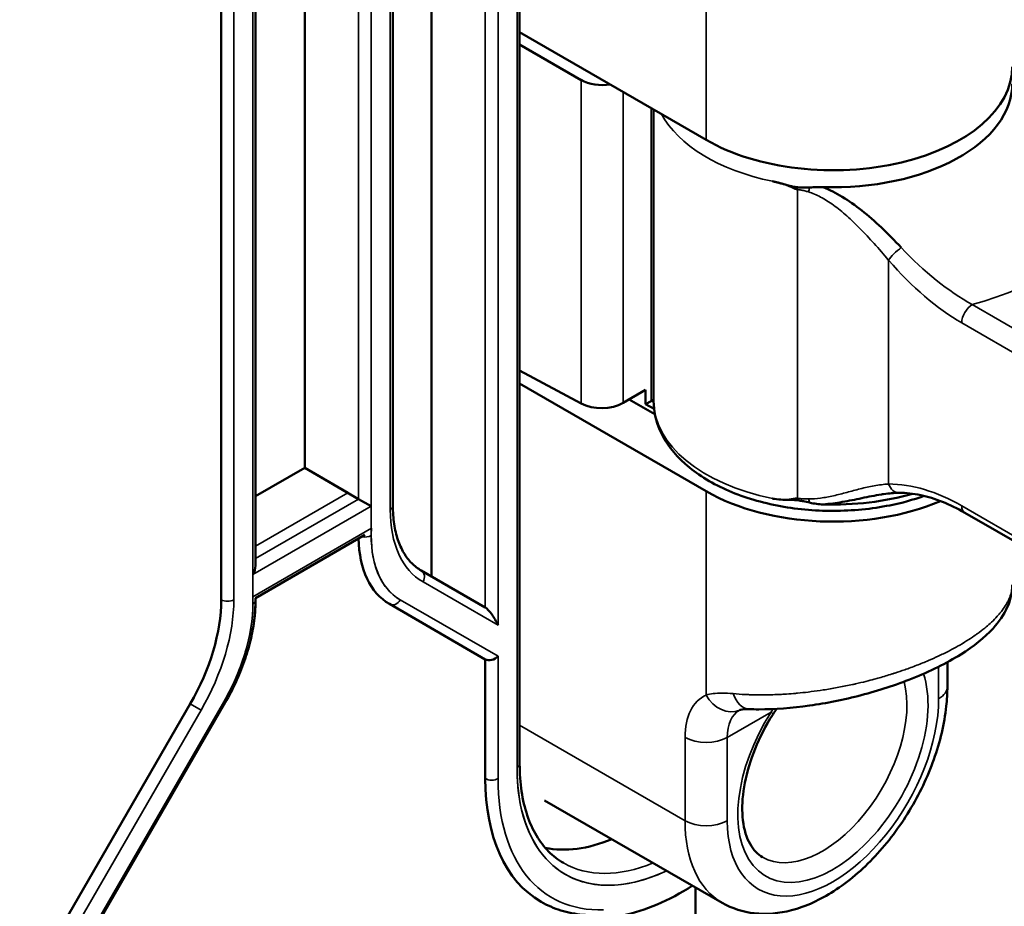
# Model space of a CAD drawing. Header units: millimetres. Extents: x 0 to 14369, y -869 to 2970.
# Tile 591 of 656: x 3604 to 3637, y 1508 to 1538. Entities that reach past the tile are written whole.
import ezdxf

# ---------------------------------------------------------------- set-up
doc = ezdxf.new("R2010")
doc.units = ezdxf.units.MM
doc.header["$LTSCALE"] = 10
doc.layers.add('Sichtbar (ISO)', color=7, linetype='Continuous', lineweight=50)
doc.layers.add('Sichtbar schmal (ISO)', color=7, linetype='Continuous', lineweight=35)

msp = doc.modelspace()

# ---------------------------------------------------------------- linework, layer by layer
at = {"layer": 'Sichtbar (ISO)'}
for p, q in [((3617.979, 1519.118), (3617.979, 1548.013)), ((3617.979, 1548.013), (3617.979, 1519.118)), ((3620.931, 1547.462), (3620.931, 1512.843)), ((3620.931, 1547.462), (3620.931, 1512.843)), ((3616.688, 1546.171), (3616.688, 1521.483)), ((3616.688, 1546.171), (3616.688, 1521.483)), ((3613.737, 1543.821), (3613.737, 1522.751)), ((3613.737, 1522.751), (3613.737, 1543.821)), ((3610.944, 1543.027), (3610.944, 1518.339)), ((3612.092, 1519.475), (3612.092, 1542.871)), ((3612.092, 1519.475), (3612.092, 1542.871)), ((3627.172, 1533.725), (3620.931, 1537.328)), ((3620.931, 1536.92), (3622.991, 1535.73)), ((3622.991, 1535.73), (3620.931, 1536.92)), ((3625.414, 1534.739), (3625.414, 1524.988)), ((3631.658, 1531.858), (3631.658, 1531.858)), ((3631.658, 1531.858), (3631.658, 1531.858)), ((3632.598, 1530.468), (3632.598, 1530.471)), ((3632.598, 1530.468), (3632.598, 1530.471)), ((3633.139, 1529.862), (3633.139, 1529.862)), ((3633.139, 1529.862), (3633.139, 1529.862)), ((3635.823, 1528.362), (3635.823, 1528.362)), ((3635.823, 1528.362), (3635.823, 1528.362)), ((3620.931, 1526.011), (3622.991, 1524.904)), ((3622.991, 1524.904), (3620.931, 1526.011)), ((3620.931, 1525.57), (3627.172, 1521.967)), ((3624.393, 1524.925), (3625.147, 1525.36)), ((3625.147, 1525.36), (3624.393, 1524.925)), ((3625.147, 1525.36), (3625.147, 1524.881)), ((3625.147, 1524.881), (3625.147, 1525.36)), ((3625.456, 1524.55), (3624.6, 1525.044)), ((3625.329, 1524.986), (3625.147, 1524.881)), ((3625.147, 1524.881), (3625.329, 1524.986)), ((3625.147, 1524.881), (3625.429, 1524.724)), ((3625.429, 1524.724), (3625.147, 1524.881)), ((3612.092, 1521.802), (3613.737, 1522.751)), ((3613.737, 1522.751), (3612.092, 1521.802)), ((3615.186, 1521.914), (3613.737, 1522.751)), ((3613.737, 1522.751), (3615.54, 1521.71)), ((3615.964, 1521.465), (3615.54, 1521.71)), ((3635.827, 1521.251), (3643.327, 1516.921)), ((3612.092, 1518.394), (3615.752, 1520.507)), ((3619.782, 1518.077), (3617.636, 1519.316)), ((3617.636, 1519.316), (3619.782, 1518.077)), ((3612.092, 1518.322), (3612.092, 1518.394)), ((3616.575, 1518.197), (3619.782, 1516.345)), ((3616.575, 1518.197), (3619.782, 1516.345)), ((3619.782, 1516.345), (3619.782, 1512.353)), ((3635.243, 1515.435), (3635.243, 1516.25)), ((3609.908, 1514.855), (3604.201, 1504.97)), ((3605.371, 1505.011), (3611.078, 1514.896)), ((3605.371, 1505.011), (3611.078, 1514.896)), ((3621.767, 1511.627), (3627.707, 1508.198)), ((3626.818, 1496.036), (3626.818, 1508.711)), ((3626.818, 1508.711), (3626.818, 1496.036))]:
    msp.add_line(p, q, dxfattribs=at)
for centre, major_axis, ratio, start_param, end_param in [((3631.414, 1536.174), (6, 0), 0.57735, 3.926991, 6.283185), ((3623.686, 1536.146), (-1, 0.015), 0.587337, 0.811888, 1.858998), ((3623.686, 1536.146), (1, -0.015), 0.587337, 3.953481, 5.00059), ((3631.414, 1535.603), (6, 0), 0.57735, 4.65774, 6.283185), ((3623.686, 1525.319), (1, 0.015), 0.567188, 3.936017, 5.48936), ((3623.686, 1525.319), (-1, -0.015), 0.567188, 0.794424, 2.347767), ((3624.622, 1525.394), (-1, 0), 0.57735, 2.356194, 2.485121), ((3624.622, 1525.394), (1, 0), 0.57735, 5.497787, 5.626713), ((3631.414, 1524.417), (6, 0), 0.57735, 3.926991, 5.354557), ((3631.414, 1524.988), (-6, 0), 0.57735, 1.51639, 2.031039), ((3633.63, 1522.416), (-0.002, -0.5), 0.773951, 6.28269, 6.283185), ((3619.075, 1522.527), (-2.5, -4.33), 0.57735, 5.522643, 6.283185), ((3611.792, 1519.302), (0.212, 0.367), 0.57735, 4.712389, 5.497787), ((3607.408, 1516.298), (-2.5, -4.33), 0.57735, 1.570796, 2.356194), ((3619.995, 1517.608), (0.277, -0.48), 0.239146, 1.178097, 2.748894), ((3619.995, 1517.608), (0.277, -0.48), 0.239146, 1.178097, 2.748894), ((3619.995, 1516.569), (0.277, 0.16), 0.717439, 3.534292, 5.105088), ((3619.995, 1516.569), (0.277, 0.16), 0.717439, 3.534292, 5.105088), ((3626.146, 1516.027), (-4.5, -7.794), 0.57735, 5.497787, 6.283185), ((3624.767, 1516.823), (-3.75, -6.495), 0.57735, 0.188722, 0.643501), ((3626.358, 1515.905), (4.5, 7.794), 0.57735, 3.610629, 3.982661), ((3626.358, 1515.905), (-4.5, -7.794), 0.57735, 0.469036, 0.841069)]:
    msp.add_ellipse(centre, major_axis=major_axis, ratio=ratio, start_param=start_param, end_param=end_param, dxfattribs=at)
for points in [[(3629.386, 1532.342), (3629.481, 1532.323), (3629.668, 1532.275), (3629.955, 1532.188), (3630.13, 1532.099), (3630.224, 1532.067)], [(3633.702, 1530.121), (3633.477, 1530.358), (3633.036, 1530.807), (3632.378, 1531.383), (3631.722, 1531.839), (3631.301, 1532.057), (3631.087, 1532.144)], [(3633.628, 1521.916), (3633.469, 1521.917), (3633.295, 1521.901), (3633.11, 1521.873)], [(3630.224, 1521.733), (3630.13, 1521.723), (3629.955, 1521.68), (3629.668, 1521.685), (3629.481, 1521.708), (3629.386, 1521.728)], [(3629.386, 1521.728), (3629.409, 1521.723), (3629.432, 1521.719), (3629.455, 1521.715)], [(3629.53, 1514.689), (3629.489, 1514.632), (3629.449, 1514.573), (3629.411, 1514.514)]]:
    msp.add_open_spline(points, degree=3, dxfattribs=at)
for points, knots in [([(3630.634, 1532.135), (3630.563, 1532.132), (3630.496, 1532.13), (3630.38, 1532.13), (3630.334, 1532.132), (3630.249, 1532.138), (3630.213, 1532.143), (3630.126, 1532.155), (3630.078, 1532.165), (3629.889, 1532.207), (3629.749, 1532.252), (3629.54, 1532.307), (3629.494, 1532.318), (3629.449, 1532.329)], [-0.1466294, -0.1466294, -0.1466294, -0.1466294, -0.1215498, -0.1215498, -0.104217, -0.104217, -0.0907804, -0.0907804, -0.0727387, -0.0727387, -0.0210866, -0.0210866, -0.0066594, -0.0066594, -0.0066594, -0.0066594]), ([(3631.087, 1532.144), (3631.012, 1532.146), (3630.939, 1532.146), (3630.787, 1532.143), (3630.712, 1532.139), (3630.634, 1532.135)], [-0.04601307, -0.04601307, -0.04601307, -0.04601307, -0.02379196, -0.02379196, -0.00003084, -0.00003084, -0.00003084, -0.00003084]), ([(3634.463, 1521.812), (3634.1, 1521.683), (3633.716, 1521.578), (3632.709, 1521.376), (3632.069, 1521.314), (3630.79, 1521.312), (3630.151, 1521.372), (3628.934, 1521.612), (3628.355, 1521.791), (3627.312, 1522.259), (3626.849, 1522.548), (3626.098, 1523.215), (3625.806, 1523.594), (3625.487, 1524.321), (3625.414, 1524.654), (3625.414, 1524.988)], [1.80477, 1.80477, 1.80477, 1.80477, 2.021753, 2.021753, 2.353778, 2.353778, 2.684684, 2.684684, 3.016672, 3.016672, 3.350844, 3.350844, 3.678958, 3.678958, 3.926991, 3.926991, 3.926991, 3.926991]), ([(3631.087, 1521.529), (3631.301, 1521.545), (3631.722, 1521.602), (3632.378, 1521.738), (3632.841, 1521.834), (3633.085, 1521.871), (3633.109, 1521.875)], [0, 0, 0, 0, 0.25, 0.5, 0.75, 0.7774168, 0.7774168, 0.7774168, 0.7774168]), ([(3635.827, 1521.251), (3635.321, 1521.543), (3634.817, 1521.739), (3634.102, 1521.89), (3633.859, 1521.916), (3633.628, 1521.916)], [0, 0, 0, 0, 0.2204353, 0.2204353, 0.3400858, 0.3400858, 0.3400858, 0.3400858]), ([(3629.771, 1521.685), (3629.86, 1521.682), (3629.944, 1521.683), (3630.077, 1521.679), (3630.126, 1521.677), (3630.212, 1521.669), (3630.249, 1521.665), (3630.333, 1521.652), (3630.38, 1521.643), (3630.496, 1521.619), (3630.563, 1521.603), (3630.634, 1521.588)], [-0.0911839, -0.0911839, -0.0911839, -0.0911839, -0.06425694, -0.06425694, -0.04856013, -0.04856013, -0.03688952, -0.03688952, -0.02185801, -0.02185801, -0.00002354, -0.00002354, -0.00002354, -0.00002354]), ([(3630.634, 1521.588), (3630.712, 1521.571), (3630.787, 1521.557), (3630.939, 1521.538), (3631.012, 1521.531), (3631.087, 1521.529)], [-0.04604179, -0.04604179, -0.04604179, -0.04604179, -0.02227151, -0.02227151, -0.00001265, -0.00001265, -0.00001265, -0.00001265]), ([(3616.688, 1521.483), (3616.688, 1521.27), (3616.703, 1521.067), (3616.759, 1520.686), (3616.802, 1520.509), (3616.911, 1520.185), (3616.977, 1520.038), (3617.132, 1519.776), (3617.22, 1519.662), (3617.415, 1519.465), (3617.521, 1519.383), (3617.636, 1519.316)], [3.1415927, 3.1415927, 3.1415927, 3.1415927, 3.2986723, 3.2986723, 3.4557519, 3.4557519, 3.6128316, 3.6128316, 3.7699112, 3.7699112, 3.9269908, 3.9269908, 3.9269908, 3.9269908]), ([(3616.688, 1521.483), (3616.688, 1521.27), (3616.703, 1521.067), (3616.759, 1520.686), (3616.802, 1520.509), (3616.911, 1520.185), (3616.977, 1520.038), (3617.132, 1519.776), (3617.22, 1519.662), (3617.415, 1519.465), (3617.521, 1519.383), (3617.636, 1519.316)], [3.1415927, 3.1415927, 3.1415927, 3.1415927, 3.2986723, 3.2986723, 3.4557519, 3.4557519, 3.6128316, 3.6128316, 3.7699112, 3.7699112, 3.9269908, 3.9269908, 3.9269908, 3.9269908]), ([(3637.414, 1518.838), (3637.414, 1518.575), (3637.351, 1518.318), (3637.133, 1517.829), (3636.969, 1517.597), (3636.486, 1517.067), (3636.121, 1516.779), (3635.222, 1516.217), (3634.661, 1515.94), (3633.523, 1515.488), (3632.941, 1515.298), (3631.783, 1514.996), (3631.194, 1514.878), (3630.038, 1514.715), (3629.462, 1514.672), (3628.82, 1514.672), (3628.709, 1514.673), (3628.6, 1514.677)], [0, 0, 0, 0, 0.114508, 0.114508, 0.241433, 0.241433, 0.426078, 0.426078, 0.628566, 0.628566, 0.809259, 0.809259, 0.987663, 0.987663, 1.175049, 1.175049, 1.215109, 1.215109, 1.215109, 1.215109]), ([(3612.092, 1518.322), (3612.092, 1518.107), (3612.077, 1517.886), (3612.02, 1517.434), (3611.977, 1517.204), (3611.865, 1516.739), (3611.795, 1516.505), (3611.631, 1516.037), (3611.536, 1515.804), (3611.324, 1515.344), (3611.206, 1515.117), (3611.078, 1514.896)], [0, 0, 0, 0, 0.1570796, 0.1570796, 0.3141593, 0.3141593, 0.4712389, 0.4712389, 0.6283185, 0.6283185, 0.7853982, 0.7853982, 0.7853982, 0.7853982]), ([(3612.092, 1518.322), (3612.092, 1518.126), (3612.08, 1517.925), (3612.029, 1517.49), (3611.988, 1517.255), (3611.876, 1516.781), (3611.807, 1516.541), (3611.641, 1516.063), (3611.545, 1515.825), (3611.329, 1515.354), (3611.209, 1515.122), (3611.078, 1514.896)], [6.2831853, 6.2831853, 6.2831853, 6.2831853, 6.4262655, 6.4262655, 6.586845, 6.586845, 6.7474245, 6.7474245, 6.908004, 6.908004, 7.0685835, 7.0685835, 7.0685835, 7.0685835]), ([(3627.707, 1508.198), (3628.036, 1508.008), (3628.405, 1507.891), (3629.194, 1507.802), (3629.615, 1507.842), (3630.514, 1508.077), (3630.99, 1508.298), (3631.935, 1508.905), (3632.401, 1509.303), (3633.254, 1510.217), (3633.641, 1510.732), (3634.304, 1511.828), (3634.581, 1512.409), (3635, 1513.589), (3635.143, 1514.189), (3635.23, 1514.996), (3635.243, 1515.217), (3635.243, 1515.435)], [3.926991, 3.926991, 3.926991, 3.926991, 4.173567, 4.173567, 4.444852, 4.444852, 4.768405, 4.768405, 5.116735, 5.116735, 5.462757, 5.462757, 5.806032, 5.806032, 6.151161, 6.151161, 6.283185, 6.283185, 6.283185, 6.283185]), ([(3628.6, 1514.677), (3628.504, 1514.681), (3628.425, 1514.676), (3628.328, 1514.662), (3628.304, 1514.653), (3628.295, 1514.65), (3628.294, 1514.649), (3628.293, 1514.649)], [0, 0, 0, 0, 0.04461366, 0.04461366, 0.0841308, 0.0841308, 0.09134393, 0.09134393, 0.09134393, 0.09134393]), ([(3628.293, 1514.649), (3628.293, 1514.649), (3628.293, 1514.649), (3628.293, 1514.649), (3628.293, 1514.649), (3628.293, 1514.649), (3628.293, 1514.649), (3628.293, 1514.649), (3628.293, 1514.649), (3628.293, 1514.649), (3628.293, 1514.649), (3628.293, 1514.649)], [2.30052398, 2.30052398, 2.30052398, 2.30052398, 2.31165808, 2.31165808, 2.32279219, 2.32279219, 2.33392629, 2.33392629, 2.34506039, 2.34506039, 2.35619449, 2.35619449, 2.35619449, 2.35619449]), ([(3629.061, 1509.726), (3628.896, 1509.821), (3628.755, 1509.963), (3628.524, 1510.373), (3628.438, 1510.641), (3628.366, 1511.254), (3628.372, 1511.587), (3628.471, 1512.302), (3628.565, 1512.682), (3628.838, 1513.452), (3629.017, 1513.842), (3629.287, 1514.315), (3629.348, 1514.415), (3629.411, 1514.514)], [2.356194, 2.356194, 2.356194, 2.356194, 2.685647, 2.685647, 3.0151, 3.0151, 3.314598, 3.314598, 3.615426, 3.615426, 3.919871, 3.919871, 4.003458, 4.003458, 4.003458, 4.003458]), ([(3620.931, 1512.843), (3620.931, 1512.523), (3620.953, 1512.217), (3621.038, 1511.643), (3621.102, 1511.374), (3621.268, 1510.879), (3621.371, 1510.653), (3621.61, 1510.25), (3621.746, 1510.072), (3622.049, 1509.765), (3622.216, 1509.636), (3622.396, 1509.532)], [3.1415927, 3.1415927, 3.1415927, 3.1415927, 3.2986723, 3.2986723, 3.4557519, 3.4557519, 3.6128316, 3.6128316, 3.7699112, 3.7699112, 3.9269908, 3.9269908, 3.9269908, 3.9269908]), ([(3620.931, 1512.843), (3620.931, 1512.523), (3620.953, 1512.217), (3621.038, 1511.643), (3621.102, 1511.374), (3621.268, 1510.879), (3621.371, 1510.653), (3621.61, 1510.25), (3621.746, 1510.072), (3622.049, 1509.765), (3622.216, 1509.636), (3622.396, 1509.532)], [3.1415927, 3.1415927, 3.1415927, 3.1415927, 3.2986723, 3.2986723, 3.4557519, 3.4557519, 3.6128316, 3.6128316, 3.7699112, 3.7699112, 3.9269908, 3.9269908, 3.9269908, 3.9269908]), ([(3621.646, 1508.233), (3621.751, 1508.173), (3621.859, 1508.118), (3622.081, 1508.021), (3622.195, 1507.979), (3622.428, 1507.907), (3622.548, 1507.877), (3622.791, 1507.83), (3622.915, 1507.812), (3623.167, 1507.79), (3623.295, 1507.784), (3623.425, 1507.785)], [3.9269908, 3.9269908, 3.9269908, 3.9269908, 3.9923302, 3.9923302, 4.0576695, 4.0576695, 4.1230089, 4.1230089, 4.1883483, 4.1883483, 4.2536876, 4.2536876, 4.2536876, 4.2536876]), ([(3621.646, 1508.233), (3621.751, 1508.173), (3621.859, 1508.118), (3622.081, 1508.021), (3622.195, 1507.979), (3622.428, 1507.907), (3622.548, 1507.877), (3622.791, 1507.83), (3622.915, 1507.812), (3623.167, 1507.79), (3623.295, 1507.784), (3623.425, 1507.785)], [3.9269908, 3.9269908, 3.9269908, 3.9269908, 3.9923302, 3.9923302, 4.0576695, 4.0576695, 4.1230089, 4.1230089, 4.1883483, 4.1883483, 4.2536876, 4.2536876, 4.2536876, 4.2536876])]:
    msp.add_open_spline(points, degree=3, knots=knots, dxfattribs=at)
at = {"layer": 'Sichtbar schmal (ISO)'}
for p, q in [((3620.843, 1547.34), (3620.843, 1512.72)), ((3620.843, 1512.72), (3620.843, 1547.34)), ((3619.782, 1546.972), (3619.782, 1518.077)), ((3619.782, 1518.077), (3619.782, 1546.972)), ((3620.207, 1517.486), (3620.207, 1546.972)), ((3620.207, 1546.972), (3620.207, 1517.486)), ((3615.964, 1520.486), (3615.964, 1546.188)), ((3616.6, 1546.048), (3616.6, 1521.36)), ((3616.6, 1521.36), (3616.6, 1546.048)), ((3615.964, 1545.208), (3615.964, 1521.465)), ((3615.54, 1544.862), (3615.54, 1521.71)), ((3615.54, 1521.71), (3615.54, 1544.862)), ((3612.004, 1543.902), (3612.004, 1518.199)), ((3610.944, 1543.027), (3610.944, 1518.339)), ((3611.368, 1518.339), (3611.368, 1543.027)), ((3611.368, 1543.027), (3611.368, 1518.339)), ((3612.004, 1519.179), (3612.004, 1542.922)), ((3627.172, 1540.541), (3627.172, 1533.725)), ((3622.991, 1535.73), (3622.991, 1524.904)), ((3622.991, 1524.904), (3622.991, 1535.73)), ((3624.393, 1524.925), (3624.393, 1535.329)), ((3624.393, 1535.329), (3624.393, 1524.925)), ((3625.329, 1534.788), (3625.329, 1524.986)), ((3625.329, 1524.986), (3625.329, 1534.788)), ((3629.963, 1532.175), (3629.963, 1532.175)), ((3629.963, 1532.175), (3629.963, 1532.175)), ((3630.224, 1532.067), (3630.224, 1521.733)), ((3631.874, 1531.725), (3631.874, 1531.725)), ((3631.874, 1531.725), (3631.874, 1531.725)), ((3631.365, 1531.59), (3631.365, 1531.59)), ((3631.365, 1531.59), (3631.365, 1531.59)), ((3631.874, 1531.182), (3631.874, 1531.183)), ((3631.874, 1531.183), (3631.874, 1531.182)), ((3632.51, 1530.565), (3632.51, 1530.562)), ((3632.51, 1530.562), (3632.51, 1530.565)), ((3633.276, 1522.212), (3633.276, 1529.696)), ((3635.004, 1528.929), (3635.004, 1528.928)), ((3635.004, 1528.928), (3635.004, 1528.929)), ((3635.342, 1528.678), (3635.342, 1528.677)), ((3635.342, 1528.677), (3635.342, 1528.678)), ((3635.776, 1528.39), (3635.776, 1528.391)), ((3635.776, 1528.391), (3635.776, 1528.39)), ((3643.577, 1523.886), (3636.077, 1528.216)), ((3635.724, 1527.603), (3643.223, 1523.274)), ((3615.186, 1521.914), (3612.092, 1520.128)), ((3627.172, 1521.967), (3627.172, 1515.151)), ((3615.54, 1521.71), (3612.092, 1519.72)), ((3615.964, 1521.465), (3612.004, 1519.179)), ((3643.223, 1517.15), (3635.724, 1521.48)), ((3611.997, 1518.44), (3615.971, 1520.734)), ((3620.207, 1517.486), (3617.698, 1518.934)), ((3617.698, 1518.934), (3620.207, 1517.486)), ((3616.937, 1518.334), (3620.207, 1516.446)), ((3620.207, 1516.446), (3616.937, 1518.334)), ((3619.782, 1516.345), (3619.782, 1512.353)), ((3620.207, 1512.353), (3620.207, 1516.446)), ((3620.207, 1516.446), (3620.207, 1512.353)), ((3634.95, 1516.098), (3634.95, 1515.027)), ((3605.324, 1505.039), (3611.031, 1514.924)), ((3611.031, 1514.924), (3605.324, 1505.039)), ((3611.078, 1514.896), (3611.031, 1514.924)), ((3611.031, 1514.924), (3611.078, 1514.896)), ((3609.908, 1514.855), (3604.201, 1504.97)), ((3610.27, 1514.646), (3604.563, 1504.761)), ((3604.563, 1504.761), (3610.27, 1514.646)), ((3610.27, 1514.646), (3609.908, 1514.855)), ((3609.908, 1514.855), (3610.27, 1514.646)), ((3627.879, 1513.733), (3629.343, 1514.579)), ((3626.465, 1510.944), (3620.931, 1514.139)), ((3626.465, 1513.733), (3626.465, 1510.944)), ((3627.879, 1510.944), (3627.879, 1513.733))]:
    msp.add_line(p, q, dxfattribs=at)
for centre, major_axis, ratio, start_param, end_param in [((3631.414, 1535.603), (-6, 0), 0.57735, 0.297528, 1.226029), ((3631.414, 1533.766), (-10.684, 0), 0.57735, 2.022432, 2.689957), ((3633.63, 1529.901), (0.377, 0.328), 0.260129, 1.160493, 2.500668), ((3635.576, 1537.702), (-3.621, 10.646), 0.532643, 2.224516, 2.595265), ((3636.077, 1527.807), (0.25, 0.433), 0.57735, 0.785401, 2.356191), ((3631.414, 1524.988), (-6, 0), 0.57735, 0, 1.226029), ((3633.63, 1522.416), (-0.002, -0.5), 0.773951, 5.135706, 6.28269), ((3635.544, 1511.808), (-3.377, 10.232), 0.559282, 5.723132, 6.098445), ((3616.388, 1521.483), (0.3, 0), 0.57735, 5.497787, 6.283185), ((3616.388, 1521.483), (0.3, 0), 0.57735, 5.497787, 6.283185), ((3620.348, 1523.524), (-2.65, -4.59), 0.57735, 5.497787, 6.283185), ((3620.348, 1523.524), (-2.65, -4.59), 0.57735, 5.497787, 6.283185), ((3636.077, 1521.684), (-0.25, -0.433), 0.57735, 5.497787, 6.283185), ((3619.287, 1522.404), (-2.35, -4.07), 0.57735, 5.433914, 6.283185), ((3619.075, 1522.527), (-2.5, -4.33), 0.57735, 5.522643, 6.283185), ((3615.752, 1520.608), (-0.3, 0), 0.57735, 1.212477, 2.356194), ((3619.287, 1522.404), (-2.35, -4.07), 0.57735, 5.497787, 6.283185), ((3617.486, 1519.057), (0.15, 0.26), 0.816497, 4.712389, 6.283185), ((3617.486, 1519.057), (0.15, 0.26), 0.816497, 4.712389, 6.283185), ((3607.408, 1516.298), (-2.5, -4.33), 0.57735, 1.570796, 2.356194), ((3607.62, 1516.176), (-2.65, -4.59), 0.57735, 1.570796, 2.356194), ((3607.62, 1516.176), (2.65, 4.59), 0.57735, 4.712389, 5.497787), ((3611.156, 1518.462), (-0.3, 0), 0.57735, 0.785398, 2.356194), ((3611.156, 1518.462), (0.3, 0), 0.57735, 3.926991, 5.497787), ((3608.681, 1516.281), (2.35, 4.07), 0.57735, 4.712389, 5.56166), ((3611.792, 1518.322), (0.3, 0), 0.57735, 5.497787, 6.283185), ((3616.725, 1518.456), (-0.15, -0.26), 0.816497, 0, 1.570796), ((3616.725, 1518.456), (-0.15, -0.26), 0.816497, 0, 1.570796), ((3631.414, 1512.986), (-2.25, -3.897), 0.57735, 4.635921, 8.951087), ((3631.061, 1513.19), (-2, -3.464), 0.57735, 0, 2.613314), ((3634.243, 1515.435), (1, 0), 0.57735, 5.497784, 6.283185), ((3628.586, 1512.509), (-1.5, 2.598), 0.57735, 6.227515, 7.068583), ((3627.879, 1515.559), (0.414, -0.91), 0.815232, 4.790916, 6.283185), ((3631.414, 1512.986), (-2.5, -4.33), 0.57735, 5.497787, 8.63938), ((3628.635, 1515.677), (-0.035, -0.999), 0.621525, 5.235188, 6.283191), ((3629.293, 1512.917), (-1, 1.732), 0.57735, 0, 0.785398), ((3628.989, 1514.783), (0.422, -0.269), 0.062375, 6.283185, 6.900045), ((3627.172, 1514.142), (1, 0), 0.57735, 3.926991, 5.497787), ((3620.631, 1512.843), (0.3, 0), 0.57735, 5.497787, 6.283185), ((3620.631, 1512.843), (0.3, 0), 0.57735, 5.497795, 6.283185), ((3626.358, 1515.905), (-3.9, -6.755), 0.57735, 5.497787, 6.976345), ((3619.995, 1512.475), (-0.3, 0), 0.57735, 0.785398, 2.356194), ((3626.146, 1516.027), (-4.5, -7.794), 0.57735, 5.497787, 6.283185), ((3619.995, 1512.475), (0.3, 0), 0.57735, 3.926991, 5.497787), ((3626.358, 1515.905), (-4.35, -7.534), 0.57735, 5.497787, 6.629304), ((3626.358, 1515.905), (-4.35, -7.534), 0.57735, 5.497787, 6.629304), ((3627.172, 1511.353), (-1, 0), 0.57735, 0.785398, 2.356194), ((3630.707, 1513.394), (-3, -5.196), 0.57735, 5.497787, 6.283185), ((3626.146, 1516.027), (-3.75, -6.495), 0.57735, 0, 0.643501), ((3626.146, 1516.027), (-3.75, -6.495), 0.57735, 0, 0.643501)]:
    msp.add_ellipse(centre, major_axis=major_axis, ratio=ratio, start_param=start_param, end_param=end_param, dxfattribs=at)
for points in [[(3630.224, 1532.067), (3630.265, 1532.062), (3630.347, 1532.05), (3630.471, 1532.023), (3630.555, 1531.999), (3630.597, 1531.986)], [(3630.597, 1531.986), (3630.728, 1531.944), (3630.998, 1531.83), (3631.43, 1531.558), (3631.873, 1531.193), (3632.326, 1530.761), (3632.79, 1530.265), (3633.115, 1529.894), (3633.276, 1529.696)], [(3633.702, 1530.121), (3634.464, 1529.315), (3635.265, 1528.661), (3636.077, 1528.216)], [(3633.276, 1522.212), (3633.115, 1522.201), (3632.79, 1522.162), (3632.326, 1522.052), (3631.873, 1521.93), (3631.429, 1521.812), (3630.998, 1521.733), (3630.728, 1521.714), (3630.597, 1521.713)], [(3630.597, 1521.713), (3630.555, 1521.713), (3630.471, 1521.714), (3630.347, 1521.72), (3630.265, 1521.728), (3630.224, 1521.733)], [(3629.343, 1514.579), (3629.369, 1514.614), (3629.395, 1514.649), (3629.422, 1514.683)]]:
    msp.add_open_spline(points, degree=3, dxfattribs=at)
for points, knots in [([(3630.634, 1532.135), (3630.633, 1532.132), (3630.633, 1532.13), (3630.632, 1532.127), (3630.626, 1532.103), (3630.619, 1532.077), (3630.613, 1532.052), (3630.607, 1532.028), (3630.602, 1532.006), (3630.597, 1531.986)], [0, 0, 0, 0, 0.052198, 0.052198, 0.052198, 0.532383, 0.532383, 0.532383, 1, 1, 1, 1]), ([(3630.597, 1521.713), (3630.602, 1521.691), (3630.607, 1521.67), (3630.613, 1521.65), (3630.619, 1521.629), (3630.625, 1521.61), (3630.632, 1521.593), (3630.633, 1521.591), (3630.634, 1521.59), (3630.634, 1521.588)], [0, 0, 0, 0, 0.468815, 0.468815, 0.468815, 0.950232, 0.950232, 0.950232, 1, 1, 1, 1]), ([(3637.414, 1518.838), (3637.414, 1518.833), (3637.414, 1518.828), (3637.414, 1518.824), (3637.414, 1518.802), (3637.413, 1518.78), (3637.411, 1518.759), (3637.406, 1518.696), (3637.395, 1518.633), (3637.379, 1518.569), (3637.362, 1518.505), (3637.34, 1518.441), (3637.312, 1518.376), (3637.296, 1518.339), (3637.279, 1518.303), (3637.26, 1518.266), (3637.245, 1518.238), (3637.229, 1518.209), (3637.211, 1518.18), (3637.172, 1518.114), (3637.128, 1518.048), (3637.078, 1517.982), (3637.062, 1517.962), (3637.046, 1517.941), (3637.029, 1517.92), (3636.993, 1517.875), (3636.955, 1517.83), (3636.914, 1517.785), (3636.854, 1517.719), (3636.789, 1517.653), (3636.718, 1517.588), (3636.704, 1517.574), (3636.689, 1517.56), (3636.674, 1517.547), (3636.617, 1517.495), (3636.557, 1517.443), (3636.493, 1517.392), (3636.413, 1517.326), (3636.329, 1517.262), (3636.24, 1517.198), (3636.225, 1517.187), (3636.21, 1517.177), (3636.195, 1517.166), (3636.12, 1517.113), (3636.042, 1517.06), (3635.96, 1517.008), (3635.863, 1516.945), (3635.762, 1516.884), (3635.656, 1516.823), (3635.641, 1516.814), (3635.625, 1516.805), (3635.609, 1516.796), (3635.518, 1516.744), (3635.425, 1516.694), (3635.329, 1516.644), (3635.216, 1516.585), (3635.099, 1516.527), (3634.979, 1516.47), (3634.965, 1516.463), (3634.951, 1516.457), (3634.937, 1516.45), (3634.83, 1516.4), (3634.721, 1516.351), (3634.609, 1516.303), (3634.482, 1516.249), (3634.352, 1516.196), (3634.22, 1516.145), (3634.088, 1516.094), (3633.952, 1516.044), (3633.815, 1515.995), (3633.707, 1515.958), (3633.598, 1515.921), (3633.488, 1515.886), (3633.457, 1515.875), (3633.426, 1515.865), (3633.394, 1515.855), (3633.252, 1515.81), (3633.107, 1515.767), (3632.961, 1515.726), (3632.907, 1515.711), (3632.852, 1515.696), (3632.797, 1515.681), (3632.705, 1515.656), (3632.611, 1515.631), (3632.518, 1515.608), (3632.403, 1515.579), (3632.287, 1515.552), (3632.17, 1515.525), (3632.136, 1515.517), (3632.101, 1515.51), (3632.067, 1515.502), (3631.915, 1515.469), (3631.762, 1515.438), (3631.609, 1515.409), (3631.456, 1515.38), (3631.302, 1515.354), (3631.149, 1515.329), (3631.128, 1515.326), (3631.106, 1515.323), (3631.085, 1515.32), (3630.953, 1515.299), (3630.82, 1515.281), (3630.688, 1515.264), (3630.654, 1515.26), (3630.619, 1515.256), (3630.584, 1515.251), (3630.466, 1515.237), (3630.348, 1515.225), (3630.23, 1515.214), (3630.183, 1515.209), (3630.136, 1515.205), (3630.089, 1515.201), (3629.984, 1515.192), (3629.88, 1515.185), (3629.777, 1515.178), (3629.719, 1515.175), (3629.662, 1515.172), (3629.604, 1515.169), (3629.513, 1515.165), (3629.423, 1515.161), (3629.333, 1515.159), (3629.262, 1515.157), (3629.192, 1515.156), (3629.122, 1515.155), (3629.048, 1515.155), (3628.973, 1515.155), (3628.9, 1515.155), (3628.805, 1515.156), (3628.712, 1515.159), (3628.62, 1515.162), (3628.573, 1515.164), (3628.527, 1515.166), (3628.481, 1515.168), (3628.344, 1515.175), (3628.21, 1515.184), (3628.079, 1515.197)], [0.2104278, 0.2104278, 0.2104278, 0.2104278, 0.2124923, 0.2124923, 0.2124923, 0.2222222, 0.2222222, 0.2222222, 0.25, 0.25, 0.25, 0.2777778, 0.2777778, 0.2777778, 0.293289, 0.293289, 0.293289, 0.3055556, 0.3055556, 0.3055556, 0.3333333, 0.3333333, 0.3333333, 0.3421367, 0.3421367, 0.3421367, 0.3611111, 0.3611111, 0.3611111, 0.3888889, 0.3888889, 0.3888889, 0.3946497, 0.3946497, 0.3946497, 0.4166667, 0.4166667, 0.4166667, 0.4444444, 0.4444444, 0.4444444, 0.4490439, 0.4490439, 0.4490439, 0.4722222, 0.4722222, 0.4722222, 0.5, 0.5, 0.5, 0.5041814, 0.5041814, 0.5041814, 0.5277778, 0.5277778, 0.5277778, 0.5555556, 0.5555556, 0.5555556, 0.5587671, 0.5587671, 0.5587671, 0.5833333, 0.5833333, 0.5833333, 0.6111111, 0.6111111, 0.6111111, 0.6388889, 0.6388889, 0.6388889, 0.6605226, 0.6605226, 0.6605226, 0.6666667, 0.6666667, 0.6666667, 0.6944444, 0.6944444, 0.6944444, 0.7047811, 0.7047811, 0.7047811, 0.7222222, 0.7222222, 0.7222222, 0.7436659, 0.7436659, 0.7436659, 0.75, 0.75, 0.75, 0.7777778, 0.7777778, 0.7777778, 0.8055556, 0.8055556, 0.8055556, 0.8094159, 0.8094159, 0.8094159, 0.8333333, 0.8333333, 0.8333333, 0.8396367, 0.8396367, 0.8396367, 0.8611111, 0.8611111, 0.8611111, 0.8697311, 0.8697311, 0.8697311, 0.8888889, 0.8888889, 0.8888889, 0.8996307, 0.8996307, 0.8996307, 0.9166667, 0.9166667, 0.9166667, 0.9300534, 0.9300534, 0.9300534, 0.9444444, 0.9444444, 0.9444444, 0.9628992, 0.9628992, 0.9628992, 0.9722222, 0.9722222, 0.9722222, 1, 1, 1, 1]), ([(3611.031, 1514.924), (3611.24, 1515.287), (3611.415, 1515.651), (3611.559, 1516.023), (3611.703, 1516.395), (3611.816, 1516.775), (3611.891, 1517.141), (3611.966, 1517.506), (3612.004, 1517.857), (3612.004, 1518.199)], [0, 0, 0, 0, 0.333333, 0.333333, 0.333333, 0.666667, 0.666667, 0.666667, 1, 1, 1, 1]), ([(3627.172, 1515.151), (3627.243, 1515.171), (3627.322, 1515.187), (3627.41, 1515.198), (3627.498, 1515.209), (3627.595, 1515.215), (3627.706, 1515.215), (3627.816, 1515.215), (3627.94, 1515.21), (3628.079, 1515.197)], [0, 0, 0, 0, 0.333333, 0.333333, 0.333333, 0.666667, 0.666667, 0.666667, 1, 1, 1, 1]), ([(3620.843, 1512.72), (3620.844, 1512.114), (3620.912, 1511.581), (3621.055, 1511.093), (3621.199, 1510.603), (3621.419, 1510.158), (3621.701, 1509.804), (3621.983, 1509.45), (3622.329, 1509.187), (3622.724, 1509.016), (3623.12, 1508.845), (3623.566, 1508.767), (3624.043, 1508.788), (3624.521, 1508.808), (3625.031, 1508.927), (3625.552, 1509.139), (3625.651, 1509.179), (3625.75, 1509.223), (3625.85, 1509.27)], [0.0003593, 0.0003593, 0.0003593, 0.0003593, 0.0909091, 0.0909091, 0.0909091, 0.1818182, 0.1818182, 0.1818182, 0.2727273, 0.2727273, 0.2727273, 0.3636364, 0.3636364, 0.3636364, 0.4545455, 0.4545455, 0.4545455, 0.4718789, 0.4718789, 0.4718789, 0.4718789])]:
    msp.add_open_spline(points, degree=3, knots=knots, dxfattribs=at)

doc.saveas('drawing.dxf')
